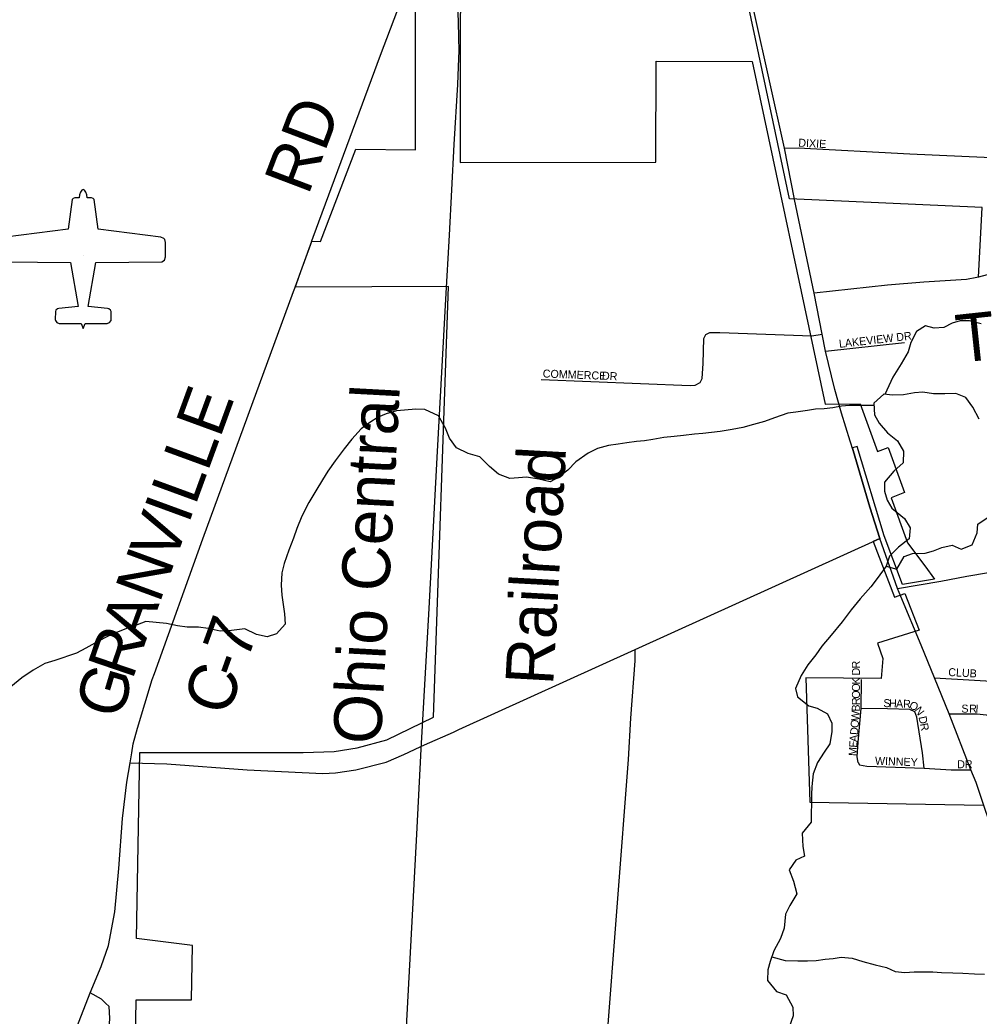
# Model space of a CAD drawing. Extents: x 1759416 to 2214760, y 252598 to 1116833.
# Drawn here: x 1969174 to 1975170, y 856869 to 863094 of the extents above; entities that cross this region are included whole.
import ezdxf

# ---------------------------------------------------------------- set-up
doc = ezdxf.new("R2010")
doc.units = 0
for name, color, linetype in [('GM_X_Airport_Class_3', 7, 'Continuous'), ('GM_X_Airport_Location_Class_3', 7, 'Continuous'), ('GM_X_City_Street', 7, 'Continuous'), ('GM_X_City_Street_Text', 7, 'Continuous'), ('GM_X_Corporation', 7, 'Continuous'), ('GM_X_County_Road', 7, 'Continuous'), ('GM_X_County_Road_Text', 7, 'Continuous'), ('GM_X_Minor_Lake', 7, 'Continuous'), ('GM_X_Minor_River', 7, 'Continuous'), ('GM_X_Rail_Line', 7, 'Continuous'), ('GM_X_Rail_Line_Text', 7, 'Continuous'), ('GM_X_State_Route', 7, 'Continuous'), ('GM_X_Township_Road', 7, 'Continuous'), ('GM_X_Township_Road_Text', 7, 'Continuous'), ('GM_X_Township_Subdivision', 7, 'Continuous'), ('GM_X_Township_Subdivision_Text', 7, 'Continuous')]:
    doc.layers.add(name, color=color, linetype=linetype)

msp = doc.modelspace()

# ---------------------------------------------------------------- linework, layer by layer
at = {"layer": 'GM_X_Airport_Class_3'}
for points in [[(1969569.7, 862033.9), (1969562.1, 862030.6), (1969553.8, 862018.5), (1969547.8, 862000.4), (1969544.6, 861982.1), (1969517.7, 861982.2), (1969507.4, 861978.6), (1969501.9, 861970.8), (1969475.4, 861786.6), (1969083.7, 861736.6)], [(1969569.7, 861165.3), (1969582.5, 861197.4), (1969720.1, 861197.7), (1969734.7, 861202.5), (1969743.7, 861215), (1969744.9, 861222.7), (1969743.7, 861273), (1969740.7, 861279.5), (1969729.7, 861288.7), (1969722.7, 861290.5), (1969601.2, 861304.2), (1969649.2, 861578.6), (1970062.2, 861581.4), (1970078.7, 861593.4), (1970085, 861613), (1970084.8, 861703.8), (1970079.4, 861721.8), (1970073.1, 861729), (1970055.8, 861736.6), (1969664.1, 861786.6), (1969637.6, 861970.8), (1969632.1, 861978.6), (1969621.8, 861982.2), (1969594.9, 861982.1), (1969591.7, 862000.4), (1969585.6, 862018.5), (1969577.4, 862030.6), (1969569.7, 862033.9)], [(1969077.3, 861581.4), (1969490.3, 861578.6), (1969538.2, 861304.2), (1969416.8, 861290.5), (1969409.8, 861288.7), (1969398.8, 861279.5), (1969395.8, 861273), (1969394.6, 861222.7), (1969395.8, 861215), (1969404.8, 861202.5), (1969419.4, 861197.7), (1969556.9, 861197.4), (1969569.7, 861165.3)]]:
    msp.add_lwpolyline(points, dxfattribs=at)
at = {"layer": 'GM_X_Airport_Location_Class_3'}
msp.add_line((1969569.7, 861623.6), (1969569.7, 861623.6), dxfattribs=at)
at = {"layer": 'GM_X_City_Street'}
for points in [[(1973953.1, 862292.3), (1974040, 862294.5), (1974738, 862257.8), (1975527.8, 862221)], [(1972433.1, 860847.3), (1973364.6, 860810.3), (1973395, 860812), (1973426.3, 860827.7), (1973439.6, 860854), (1973445.7, 860946.7), (1973450.6, 861104.1), (1973461.5, 861128.5), (1973487.2, 861140.7), (1973550.6, 861140.7), (1974125.4, 861120.5), (1974188.7, 861130.1)], [(1972675.9, 853456.1), (1972723, 854323.5), (1972832.4, 856522.8), (1972841.8, 856680.5), (1972977.8, 858472.4), (1972993.2, 858729.9), (1973020.1, 859089.9), (1973020.1, 859159.1)]]:
    msp.add_lwpolyline(points, dxfattribs=at)
at = {"layer": 'GM_X_Corporation'}
for points in [[(1969887.5, 856205), (1969900.9, 856970.1), (1970247.9, 856970.1), (1970253.8, 857311), (1969903.4, 857354.1), (1969923.7, 858515.6), (1970944.8, 858515.6), (1971138.7, 858522.4), (1971281.9, 858545.1), (1971468.3, 858595), (1971760.4, 858737.5), (1971854.4, 861428.6), (1970895.4, 861424.6), (1970998.3, 861710.5), (1971053.6, 861710.3), (1971273.4, 862287.3), (1971647.2, 862282), (1971647.2, 863382.1), (1969743.3, 863382.1), (1969851.1, 864039.6), (1968021.7, 864451.6)], [(1971927.9, 864070.1), (1971925.5, 862202.3), (1973148.8, 862205.6), (1973152.1, 862836.8), (1973752.6, 862833.1), (1974207.4, 860693.2), (1974427.5, 860695.1), (1974535.9, 860397.2), (1974601.3, 860422.3), (1974703.9, 860140.3), (1974619.8, 860108.1), (1974722.5, 859826.2), (1974831.1, 859682.6), (1974891, 859600), (1974692.5, 859566.5), (1974577.8, 859870.9), (1974407.9, 860427.6), (1974378.7, 860419.2), (1974383.4, 860404.1), (1974487.9, 860049.1), (1974549.6, 859853.7), (1974507.4, 859835.3), (1974642.1, 859487.5), (1974705.2, 859510), (1974795.2, 859281.4), (1974534.8, 859198.7), (1974569, 859104.7), (1974558.5, 858978.2), (1974086.7, 858983.9), (1974112.1, 858206.4), (1975198.5, 858187.4)], [(1975436.8, 861559.6), (1975165.6, 861485.7), (1975189.6, 861922.7), (1973985.8, 861976.4), (1973883.5, 862457.7), (1973725.4, 863201.6)]]:
    msp.add_lwpolyline(points, dxfattribs=at)
at = {"layer": 'GM_X_County_Road'}
for points in [[(1971007.8, 861736.2), (1971428.8, 862874.4), (1971655.8, 863472.8), (1971671.6, 863514.8)], [(1970900.5, 861438.5), (1970930.8, 861521), (1970992.1, 861693), (1970999.1, 861712.7), (1971007.8, 861736.2)], [(1970015.3, 859010.8), (1970317.1, 859852.3), (1970885.3, 861397.2), (1970900.5, 861438.5)], [(1969864, 858451.8), (1969873.2, 858514.5), (1969882.4, 858569.8), (1969910.1, 858667.6), (1970001.4, 858972.2), (1970015.3, 859010.8)]]:
    msp.add_lwpolyline(points, dxfattribs=at)
at = {"layer": 'GM_X_Minor_Lake'}
msp.add_lwpolyline([(1975170.6, 860598.9), (1975131, 860673.3), (1975087.3, 860733.7), (1975025.5, 860760.2), (1974955.5, 860756.6), (1974885.5, 860757), (1974819.6, 860767.4), (1974765.6, 860763.7), (1974697.5, 860752.1), (1974629.5, 860748.5), (1974575.6, 860754.8), (1974513.3, 860699), (1974516.9, 860626.8), (1974544.6, 860574.5), (1974598.3, 860514), (1974660, 860463.5), (1974697.7, 860399.1), (1974695.3, 860326.9), (1974637, 860275.1), (1974578.7, 860205.2), (1974578.4, 860149.1), (1974596.1, 860092.8), (1974623.8, 860042.5), (1974703.4, 859977.9), (1974739.1, 859919.5), (1974732.7, 859851.3), (1974666.5, 859799.6), (1974610.2, 859743.8), (1974589.9, 859679.7), (1974655.8, 859661.3), (1974702.2, 859741.2), (1974754.3, 859759), (1974832.3, 859762.5), (1974884.3, 859776.2), (1974938.4, 859798), (1975002.5, 859811.7), (1975058.3, 859787.3), (1975126.5, 859814.9), (1975158.9, 859888.9), (1975163.1, 859943.1), (1975221.3, 859982.8)], dxfattribs=at)
at = {"layer": 'GM_X_Minor_River'}
for points in [[(1975183.8, 861194.4), (1975109.9, 861212.9), (1975051.9, 861213.3), (1975001.8, 861199.5), (1974949.7, 861171.8), (1974889.7, 861168.1), (1974835.8, 861182.5), (1974779.6, 861146.7), (1974743.2, 861078.7), (1974726.9, 861020.7), (1974682.5, 860944.7), (1974630.1, 860860.8), (1974581.8, 860754.1)], [(1974514.1, 860683.6), (1974411.2, 860685.6), (1974359.2, 860683.9), (1974309.2, 860680.2), (1974255.2, 860670.4), (1974201.2, 860664.7), (1974147.2, 860661), (1974097.1, 860653.3), (1974025.1, 860643.7), (1973975.1, 860636), (1973890.9, 860608.4), (1973828.8, 860584.7), (1973760.7, 860565), (1973692.7, 860547.4), (1973626.6, 860533.8), (1973552.6, 860522.2), (1973496.5, 860516.5), (1973442.5, 860508.8), (1973390.5, 860505), (1973322.5, 860497.4), (1973264.5, 860491.8), (1973200.4, 860484.1), (1973130.4, 860472.5), (1973078.4, 860464.8), (1973028.3, 860459), (1972968.3, 860451.4), (1972914.3, 860443.7), (1972854.2, 860434), (1972784.2, 860416.4), (1972726, 860386.6), (1972649.7, 860332.9), (1972599.5, 860281.1), (1972539.3, 860235.3), (1972489.1, 860207.5), (1972417.2, 860224), (1972341.3, 860236.5), (1972291.3, 860232.8), (1972237.3, 860229.1), (1972165.4, 860255.6), (1972109.7, 860304), (1972050, 860364.5), (1971976.2, 860385), (1971904.4, 860419.5), (1971860.7, 860480), (1971835, 860542.3), (1971791.5, 860620.8), (1971705.7, 860659.4), (1971649.7, 860661.7), (1971577.7, 860656.1), (1971527.7, 860650.4), (1971463.6, 860632.7), (1971413.5, 860611), (1971361.3, 860579.2), (1971307.1, 860539.4), (1971248.8, 860473.5), (1971200.5, 860413.7), (1971144.1, 860339.8), (1971099.8, 860273.9), (1971065.5, 860219.9), (1971023.1, 860152), (1970980.8, 860078), (1970936.3, 859994), (1970905.9, 859916), (1970883.6, 859856), (1970855.2, 859779.9), (1970826.8, 859697.9), (1970812.5, 859639.8), (1970808.1, 859561.6), (1970811.7, 859499.4), (1970819.4, 859441.2), (1970829.1, 859383), (1970832.8, 859318.8), (1970778.5, 859256.9), (1970720.4, 859239.2), (1970652.5, 859253.6), (1970580.7, 859288.2), (1970496.6, 859278.6), (1970426.6, 859275), (1970350.7, 859291.5), (1970290.8, 859299.9), (1970220.8, 859300.3), (1970158.9, 859308.7), (1970090.9, 859323.1), (1970027, 859329.5), (1969961, 859333.9), (1969906.9, 859314.2), (1969846.8, 859292.5), (1969778.7, 859266.8), (1969726.6, 859243), (1969660.4, 859209.3), (1969586.2, 859167.7), (1969528.1, 859137.9), (1969391.9, 859090.6), (1969329.8, 859072.9), (1969257.6, 859031.2), (1969185.4, 858983.5), (1969117.1, 858925.7)], [(1974589.9, 859679.7), (1974533.5, 859603.8), (1974493.2, 859551.9), (1974426.8, 859476.1), (1974370.5, 859408.2), (1974314.1, 859332.4), (1974245.7, 859250.5), (1974187.3, 859180.7), (1974149, 859126.8), (1974100.7, 859064.9), (1974058.4, 858996.9), (1974022, 858916.9), (1974035.7, 858864.7), (1974105.4, 858808.1), (1974157.3, 858793.8), (1974223.1, 858757.3), (1974248.8, 858699), (1974250.5, 858646.8), (1974238.1, 858570.7), (1974201.8, 858518.8), (1974159.5, 858454.8), (1974133.1, 858382.8), (1974124.7, 858304.6), (1974122.4, 858252.5), (1974121.5, 858082), (1974065.2, 858012.1), (1974068.7, 857927.9), (1974078.4, 857867.7), (1974024.3, 857843.9), (1973984, 857784), (1974009.6, 857711.6), (1974031.2, 857633.3), (1973986.8, 857559.3), (1973960.5, 857505.3), (1973952, 857419.2), (1973929.7, 857353.1), (1973887.3, 857277.1), (1973865, 857211.1), (1973850.7, 857159), (1973848.3, 857090.8), (1973904, 857022.3), (1973963.8, 857001.9), (1974005.4, 856925.4), (1974007.1, 856871.3), (1973966.5, 856751.2)], [(1973874.5, 857239.2), (1973959, 857216.5), (1974037, 857214.1), (1974096.9, 857213.7), (1974150.9, 857217.4), (1974209, 857225.1), (1974259, 857228.8), (1974309, 857236.5), (1974377, 857232.1), (1974442.8, 857209.7), (1974520.7, 857189.2), (1974590.6, 857172.7), (1974646.5, 857148.3), (1974706.4, 857141.9), (1974764.4, 857145.6), (1974818.4, 857145.3), (1974880.4, 857144.9), (1974934.4, 857142.6), (1975006.3, 857140.2), (1975068.3, 857137.8), (1975142.3, 857133.4), (1975204.3, 857131)]]:
    msp.add_lwpolyline(points, dxfattribs=at)
at = {"layer": 'GM_X_Rail_Line'}
msp.add_lwpolyline([(1971530, 855674.9), (1971625.5, 857461.2), (1971655.2, 858005.2), (1971683.3, 858537.8), (1971732.4, 859415.3), (1971783.6, 860359.7), (1971824.1, 861120.6), (1971837.1, 861348.3), (1971858.7, 861748.8), (1971888.9, 862315.9), (1971911, 862689.4), (1971916.4, 862800), (1971919.1, 862902.5), (1971918.6, 862982.4), (1971915.9, 863083.9), (1971911.5, 863178.9)], dxfattribs=at)
at = {"layer": 'GM_X_State_Route'}
for points in [[(1974016.4, 861971.8), (1974016, 861973.4), (1973953.1, 862292.3), (1973765.7, 863134.9), (1973703.1, 863455.2)], [(1974248.2, 860870), (1974209.3, 861024.2), (1974188.7, 861130.1), (1974139.7, 861385.5), (1974016.4, 861971.8)], [(1974365.2, 860462.5), (1974310.7, 860636.8), (1974269.5, 860785.6), (1974248.2, 860870)], [(1974549.6, 859853.7), (1974487.9, 860049.2), (1974383.4, 860404.2), (1974365.2, 860462.5)], [(1973020.1, 859159.1), (1974549.6, 859853.7)], [(1974681.6, 859490.8), (1974660.6, 859541.5), (1974549.6, 859853.7)], [(1974807.8, 859186.6), (1974681.6, 859490.8)], [(1975166.6, 858284.8), (1975152.3, 858328.6), (1975117.8, 858407.5), (1974982.4, 858757.3), (1974891.9, 858983.7), (1974807.8, 859186.6)], [(1971917.1, 858659.1), (1973020.1, 859159.1)], [(1971676.7, 858551.8), (1971702.8, 858563.9), (1971884.2, 858644.2), (1971917.1, 858659.1)], [(1969864, 858451.8), (1970092.6, 858446.2), (1970594.2, 858407.5), (1971068.1, 858385.4), (1971147.4, 858389), (1971274.6, 858407.5), (1971463.2, 858455.7), (1971574.8, 858504.6), (1971676.7, 858551.8)], [(1969493.2, 856722.2), (1969529.4, 856799.9), (1969614.4, 857015.1), (1969681.3, 857178.6), (1969727.1, 857310.6), (1969767.5, 857521.4), (1969793.1, 857791), (1969815.1, 858104.5), (1969841.8, 858331.9), (1969864, 858451.8)], [(1976215.8, 855761.2), (1976064, 856092.6), (1975643.6, 857013.7), (1975548.4, 857209), (1975440.4, 857454.5), (1975307.5, 857872.5), (1975207.7, 858159.1), (1975166.6, 858284.8)]]:
    msp.add_lwpolyline(points, dxfattribs=at)
at = {"layer": 'GM_X_Township_Road'}
for points in [[(1975180.3, 861489.7), (1975173.8, 861488), (1975165.6, 861485.7), (1975156.9, 861483.4), (1975091.8, 861472), (1974824.9, 861455.7), (1974598.7, 861436.2), (1974139.7, 861385.5)], [(1969608.7, 854817.5), (1969663.1, 855583.5), (1969714.5, 856473.2), (1969736.1, 856857.2), (1969732.9, 856928.7), (1969709.9, 856949.7), (1969684.1, 856974), (1969614.4, 857015.1)]]:
    msp.add_lwpolyline(points, dxfattribs=at)
at = {"layer": 'GM_X_Township_Subdivision'}
for points in [[(1974209.3, 861024.2), (1974703.1, 861079.2)], [(1974660.6, 859541.5), (1974930.7, 859586.9), (1975092.8, 859618.8), (1975228.4, 859640.1), (1975289.5, 859648.1), (1975366.6, 859687.9), (1975502.2, 859796.9), (1975784.6, 860081.4), (1975877.6, 860218.4), (1975964, 860371.3), (1976006.5, 860441.8), (1976031.8, 860481.6), (1976053.1, 860494.9), (1976073, 860498.9), (1976102.2, 860489.6), (1976170.1, 860444.9), (1976460.3, 860255.5), (1976543.5, 860191.8), (1976665.6, 860085.5), (1976770, 860002.3), (1976816.1, 859974), (1976876.2, 859949.2), (1976956.2, 859931.1)], [(1974891.9, 858983.7), (1975605.4, 858940.6), (1975831.7, 858929.8), (1975948.1, 858953.6), (1976023.6, 858979.4), (1976248.3, 859076), (1976286.4, 859087.8), (1976305.4, 859089.3), (1976322.5, 859087.5), (1976390.1, 859065.2), (1976431.5, 859058.3), (1976467, 859057.2), (1976516.4, 859065.2), (1976604.8, 859079), (1976728.8, 859119.2), (1976943.2, 859180.6)], [(1974414, 858453.4), (1974409.1, 858489.5), (1974415.1, 858581.1), (1974433.2, 858790.9), (1974435.7, 858972.9)], [(1974826, 858417.8), (1974815.7, 858514.1), (1974780.7, 858737.4), (1974769, 858771), (1974737, 858785.6), (1974596.9, 858788.5), (1974433.2, 858790.9)], [(1974982.4, 858757.3), (1975159.2, 858757.3), (1975215.2, 858750.9), (1975256.2, 858737.9), (1975329.5, 858694.8), (1975392, 858681.9), (1975588.1, 858671.1), (1976249.9, 858643.1), (1976869.6, 858605.7), (1976906.3, 858602.8), (1976921.7, 858598.9), (1976931.3, 858590.2), (1976934.2, 858551.6)], [(1974414, 858453.4), (1974423.2, 858439.7), (1974468.5, 858430.9), (1974826, 858417.8), (1974995.2, 858407.5), (1975117.8, 858407.5)]]:
    msp.add_lwpolyline(points, dxfattribs=at)

# ---------------------------------------------------------------- texts
at = {"layer": 'GM_X_City_Street_Text'}
for s, rotation, p in [('DIXIE', 356.98902, (1974039.2, 862302.4)), ('COMMERCE', 357.82641, (1972441.9, 860859.9)), ('DR', 356.97755, (1972811.7, 860846.7))]:
    msp.add_text(s, height=50, rotation=rotation, dxfattribs=at).set_placement(p)
at = {"layer": 'GM_X_County_Road_Text'}
for s, rotation, p in [('RD', 69.21188, (1970976.1, 861992.3)), ('E', 69.88435, (1970424.7, 860475.7)), ('L', 69.89159, (1970347.6, 860265)), ('L', 69.88785, (1970270.4, 860054.2)), ('I', 69.88616, (1970228, 859938.5)), ('V', 69.88524, (1970137.2, 859690.7)), ('N', 69.88991, (1970046.4, 859442.8)), ('A', 69.93597, (1969955.9, 859194.8)), ('7', 70.11514, (1970593.6, 859081.3)), ('R', 71.12936, (1969876.7, 858963.2)), ('C', 71.58603, (1970474.8, 858733.6)), ('-', 70.22697, (1970552, 858965.6)), ('G', 73.4131, (1969802.3, 858713.2))]:
    msp.add_text(s, height=300, rotation=rotation, dxfattribs=at).set_placement(p)
at = {"layer": 'GM_X_Rail_Line_Text'}
for s, rotation, p in [('Ohio Central', 86.92477, (1971429.4, 858562.9)), ('Railroad', 86.86176, (1972507.2, 858932.7))]:
    msp.add_text(s, height=299, rotation=rotation, dxfattribs=at).set_placement(p)
at = {"layer": 'GM_X_Township_Road_Text'}
msp.add_text('T', height=300, rotation=6.13574, dxfattribs=at).set_placement((1975041.7, 860950.6))
at = {"layer": 'GM_X_Township_Subdivision_Text'}
for s, rotation, p in [('LAKEVIEW DR', 6.53778, (1974297.3, 861044.6)), ('R', 89.99405, (1974425.4, 859041.5)), ('D', 89.99284, (1974425.4, 858997.6)), ('CLUB', 356.90753, (1974976.5, 858994.3)), ('O', 89.99284, (1974425.4, 858896.4)), ('K', 89.99284, (1974425.4, 858940.4)), ('O', 89.99284, (1974425.4, 858852.4)), ('B', 87.75994, (1974423.7, 858771.1)), ('R', 89.92284, (1974425.3, 858812.7)), ('S', 357.8415, (1974571.3, 858800.7)), ('H', 357.83604, (1974606.5, 858799.4)), ('A', 357.83103, (1974650.4, 858797.7)), ('R', 357.84362, (1974694.4, 858796.1)), ('O', 333.93342, (1974728.7, 858795.9)), ('S', 0.00001, (1975059.6, 858765.5)), ('R', 359.56282, (1975107.9, 858765.5)), ('I', 358.0326, (1975147.1, 858765.2)), ('W', 85.82599, (1974419.5, 858712.2)), ('N', 306.10933, (1974763.3, 858780.6)), ('O', 85.79913, (1974416.2, 858668.3)), ('D', 281.86727, (1974791.3, 858737.7)), ('R', 280.89562, (1974800.3, 858694.9)), ('A', 85.8265, (1974409.8, 858580.6)), ('D', 85.8265, (1974413, 858624.4)), ('E', 85.8233, (1974407.3, 858545.4)), ('M', 85.80666, (1974403.4, 858492.8)), ('WINNEY', 357.95571, (1974518.7, 858439.9)), ('DR', 0.00001, (1975033.2, 858417.9))]:
    msp.add_text(s, height=50, rotation=rotation, dxfattribs=at).set_placement(p)

doc.saveas('drawing.dxf')
